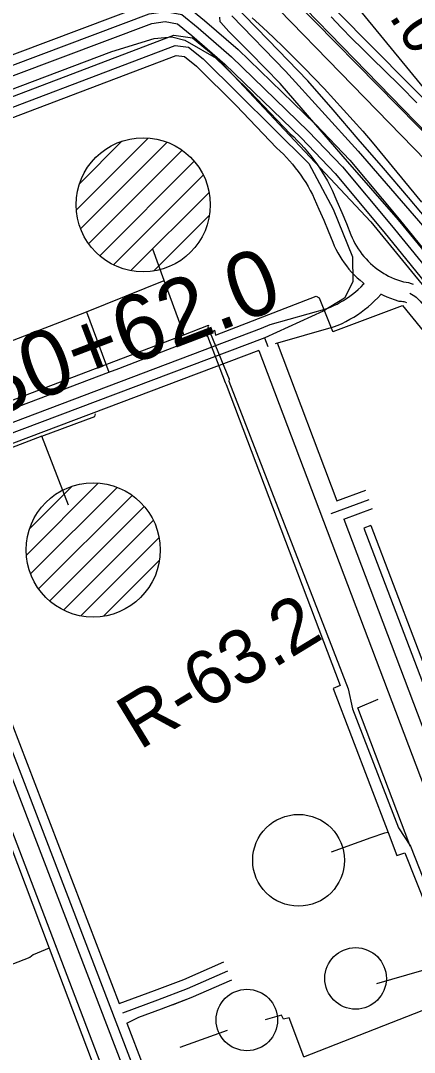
# Model space of a CAD drawing. Extents: x 3694830 to 3732949, y 415201 to 440970.
# Drawn here: x 3710202 to 3710806, y 435304 to 436886 of the extents above; entities that cross this region are included whole.
import ezdxf

# ---------------------------------------------------------------- set-up
doc = ezdxf.new("R2010")
doc.units = 0
for name, color, linetype in [('V-DOMW-TANK', 7, 'Continuous'), ('V-FLOD-BASE', 7, 'Continuous'), ('V-LEVE-TOET', 7, 'Continuous'), ('V-RAIL-TRAK', 7, 'Continuous'), ('V-RIVR-EDGE', 7, 'Continuous'), ('V-RIVR-RANG', 7, 'Continuous'), ('V-RIVR-RANG-IDEN', 7, 'Continuous'), ('V-ROAD-CNTR', 7, 'Continuous'), ('V-RRAP-FSHR', 7, 'Continuous'), ('V-SITE-OTLN', 7, 'Continuous'), ('V-SURV-IDEN', 7, 'Continuous'), ('V-SURV-LINE', 7, 'Continuous'), ('V-TOPO-SHOR', 7, 'Continuous'), ('V-UTIL-LINE', 7, 'Continuous')]:
    doc.layers.add(name, color=color, linetype=linetype)

msp = doc.modelspace()

# ---------------------------------------------------------------- linework, layer by layer
at = {"layer": 'V-DOMW-TANK'}
for p, q in [((3710287.9, 436595.6), (3710398.2, 436705.9)), ((3710293, 436636.1), (3710357.8, 436700.9)), ((3710294.4, 436566.8), (3710427.1, 436699.5)), ((3710306.7, 436543.7), (3710450.1, 436687.2)), ((3710323.7, 436525.4), (3710468.6, 436670.3)), ((3710345.1, 436511.4), (3710482.6, 436648.9)), ((3710371.6, 436502.6), (3710491.4, 436622.3)), ((3710406.3, 436501.9), (3710492.1, 436587.7)), ((3710211.2, 436066.2), (3710321.5, 436176.5)), ((3710216.2, 436106.6), (3710281, 436171.4)), ((3710217.7, 436037.4), (3710350.3, 436170)), ((3710230, 436014.3), (3710373.4, 436157.7)), ((3710247, 435996), (3710391.9, 436140.9)), ((3710268.4, 435982), (3710405.8, 436119.4)), ((3710294.9, 435973.2), (3710414.6, 436092.9)), ((3710329.6, 435972.5), (3710415.3, 436058.2))]:
    msp.add_line(p, q, dxfattribs=at)
for centre, radius in [((3710390.4, 436603.5), 102.9), ((3710313.7, 436074.1), 102.9), ((3710628.7, 435598.1), 70.4), ((3710716.1, 435417), 47.2), ((3710549.4, 435353.2), 47.1)]:
    msp.add_circle(centre, radius, dxfattribs=at)
at = {"layer": 'V-FLOD-BASE'}
msp.add_lwpolyline([(3711028.5, 436475.6), (3711002.8, 436507), (3710977.1, 436538.3), (3710951.1, 436569.5), (3710925, 436600.6), (3710898.8, 436631.5), (3710872.4, 436662.3), (3710749.9, 436787), (3710654, 436884), (3710558.2, 436981)], dxfattribs=at)
at = {"layer": 'V-LEVE-TOET'}
for points in [[(3710557.7, 436890.4), (3710573.9, 436875.4), (3710590, 436860.2), (3710605.9, 436844.8), (3710621.6, 436829.3), (3710637.2, 436813.6), (3710652.6, 436797.7), (3710667.8, 436781.7), (3710682.9, 436765.6), (3710697.8, 436749.3), (3710712.6, 436732.8), (3710727.2, 436716.2), (3710741.6, 436699.4), (3710779.2, 436653.5), (3710817, 436607.7)], [(3710810.1, 436759.9), (3710784.8, 436785.3), (3710759.4, 436810.6), (3710743, 436826.5), (3710726.7, 436842.5), (3710710.6, 436858.6), (3710694.7, 436875), (3710678.9, 436891.5)]]:
    msp.add_lwpolyline(points, dxfattribs=at)
at = {"layer": 'V-RAIL-TRAK'}
msp.add_lwpolyline([(3711945.8, 435214.2), (3711895.3, 435276.1), (3711777.6, 435420.9), (3711681.7, 435538.8), (3711601.2, 435637.2), (3711505, 435755.6), (3711441, 435834.6), (3711336.4, 435961.4), (3711231.9, 436088.4), (3711127.6, 436215.4), (3711023.5, 436342.7), (3710986.1, 436388.3), (3710948.6, 436433.9), (3710911, 436479.3), (3710873.2, 436524.6), (3710835.2, 436569.7), (3710797.1, 436614.7), (3710758.8, 436659.6), (3710720.3, 436704.3), (3710681.7, 436748.9), (3710642.9, 436793.4), (3710582, 436856.3), (3710526.7, 436913)], dxfattribs=at)
at = {"layer": 'V-RIVR-EDGE'}
msp.add_spline([(3709416.4, 438923.6), (3709424.2, 438904.8), (3709441.5, 438869.1), (3709450.8, 438855.8), (3709471.7, 438831.1), (3709491.1, 438809.2), (3709508.8, 438785.3), (3709539, 438725.4), (3709552.3, 438701.9), (3709586.9, 438647.6), (3709593.8, 438632.6), (3709609.5, 438608.3), (3709646.1, 438547.2), (3709660.2, 438520), (3709671.9, 438499.4), (3709677.9, 438486), (3709685.2, 438472.7), (3709701.7, 438446.3), (3709741.6, 438385.6), (3709764.5, 438355.6), (3709775, 438339.8), (3709795.2, 438309.4), (3709809.2, 438283.5), (3709836.6, 438236.9), (3709866.8, 438187.1), (3709889, 438151.9), (3709906.3, 438125.2), (3709922.8, 438100.5), (3709934.9, 438085.9), (3709970.8, 438036.9), (3709995.4, 438006.9), (3710014.7, 437985), (3710041.3, 437953.4), (3710062.3, 437929.5), (3710132.5, 437858.5), (3710157.5, 437830.6), (3710170.8, 437815.2), (3710191.4, 437793.7), (3710222.8, 437764.5), (3710249.1, 437736.1), (3710268.4, 437717.1), (3710289.8, 437688.7), (3710309.5, 437662.4), (3710331.7, 437632.8), (3710343.4, 437618.6), (3710343.8, 437612.2), (3710342.5, 437595.2), (3710341.7, 437587.1), (3710344.1, 437575), (3710349.3, 437564), (3710357.4, 437554.7), (3710372.3, 437541.7), (3710390.9, 437520.7), (3710416.3, 437497.1), (3710444.9, 437474.8), (3710461.9, 437456.6), (3710478.8, 437433.5), (3710492.1, 437422.1), (3710505.4, 437411.2), (3710519.5, 437396.6), (3710538.5, 437375.1), (3710572.4, 437340.7), (3710589.7, 437314.7), (3710599, 437299.4), (3710610.7, 437287.2), (3710630.4, 437265.7), (3710667.1, 437227.6), (3710695, 437201.3), (3710720, 437180.6), (3710742.6, 437162.3), (3710763.2, 437145.3), (3710783.3, 437129.9), (3710806.4, 437118.1), (3710827, 437107.5), (3710844.3, 437094.9), (3710865.3, 437076.7), (3710879.8, 437061.3), (3710892.7, 437046.7), (3710907.7, 437034.9), (3710923, 437022.4), (3710947.6, 436998.9), (3710956.5, 436993.2), (3710973.4, 436976.1), (3710992.8, 436956.3), (3711016.2, 436932), (3711039.6, 436905.6), (3711072.6, 436865.9), (3711081.5, 436850.9), (3711083.1, 436840.8), (3711081.4, 436829.9), (3711079.4, 436823), (3711079.4, 436817.4), (3711081.8, 436806.8), (3711087.8, 436797.5), (3711088.6, 436789), (3711091.8, 436776.5), (3711098.3, 436764.3), (3711106.7, 436757), (3711115.2, 436751), (3711118, 436742.9), (3711119.2, 436732.4), (3711119.2, 436721.4), (3711124, 436706.1), (3711132.1, 436695.9), (3711146.6, 436677.3), (3711154.6, 436665.5), (3711168.3, 436646.1), (3711178, 436623), (3711181.6, 436604), (3711186, 436588.2), (3711194.8, 436571.2), (3711219.4, 436540.8), (3711231.9, 436522.2), (3711251.3, 436500.7), (3711276.7, 436472.4), (3711302.1, 436440.3), (3711327.1, 436416.8), (3711345.2, 436400.6), (3711358.6, 436391.7), (3711362.6, 436391.7), (3711365, 436393.3), (3711367.1, 436395.7), (3711360.2, 436410.7), (3711349, 436433.8), (3711348.6, 436435.8), (3711350.2, 436441), (3711353.4, 436443.5), (3711360.7, 436445.9), (3711370.4, 436443.4), (3711379.7, 436435.7), (3711385.3, 436433.3), (3711393, 436433.2), (3711401.9, 436435.2), (3711411.2, 436435.6), (3711418.9, 436432.8), (3711433.4, 436419.4), (3711452.8, 436395.9), (3711476.6, 436370.8), (3711503.2, 436338.8), (3711529, 436307.6), (3711539.9, 436293), (3711550.8, 436278.8), (3711562.5, 436268.3), (3711578.6, 436248.8), (3711601.9, 436211.1), (3711619.7, 436180), (3711638.6, 436146.8), (3711647.8, 436129.3), (3711662, 436112.3), (3711680.1, 436094.5), (3711699.5, 436073), (3711711.2, 436058.8), (3711730.9, 436031.7), (3711750.3, 436012.6), (3711780.5, 435980.2), (3711801.9, 435951.8), (3711825.6, 435916.6), (3711836.9, 435896.4), (3711875.6, 435841.7), (3711900.2, 435803.2), (3711928, 435759.9), (3711955.7, 435708), (3711962.6, 435688.2), (3711968.6, 435674.4), (3711979.1, 435653.8), (3711993.2, 435638.4), (3712013.3, 435621), (3712024.2, 435612), (3712033.9, 435601.5), (3712046.4, 435584.9), (3712059.7, 435563.4), (3712069.4, 435546.4), (3712083.1, 435529.4), (3712097.2, 435509.9), (3712117, 435495.3), (3712130.7, 435486.8), (3712141.6, 435473.9), (3712168.6, 435442.6), (3712171.4, 435435.4), (3712183.1, 435419.6), (3712199.6, 435402.1), (3712223.8, 435380.6), (3712242.8, 435360), (3712257.3, 435340.9), (3712271, 435318.3), (3712283.1, 435302.5), (3712301.6, 435277.3), (3712346.4, 435227.5), (3712366.5, 435199.5), (3712381.4, 435177.7), (3712398.8, 435155.8), (3712416.9, 435132.3), (3712436.6, 435086.5), (3712455.5, 435054.1), (3712466.4, 435037.5), (3712489, 435011.6), (3712512.8, 434986.1), (3712546.3, 434954), (3712574.5, 434927.7), (3712607.2, 434886.4), (3712631, 434857.6), (3712637.8, 434850.3), (3712652.7, 434835.7), (3712658, 434827.2), (3712659.2, 434819.1), (3712661.6, 434812.2), (3712662, 434804.9), (3712668.8, 434797.7), (3712682.5, 434779.8), (3712700.7, 434757.1), (3712724, 434725.9), (3712742.6, 434702.8), (3712756.3, 434685.8), (3712784.5, 434665.5), (3712804.3, 434653.8), (3712827.3, 434641.6), (3712857.6, 434621.7), (3712868.5, 434609.1), (3712884.6, 434593.3), (3712900, 434579.5), (3712922.2, 434563.3), (3712941.6, 434547.1), (3712958.1, 434527.6), (3712978.2, 434505.7), (3712995.2, 434491.1), (3713016.2, 434471.7), (3713032.3, 434449.4), (3713043.4, 434433.5)], degree=3, dxfattribs=at)
at = {"layer": 'V-ROAD-CNTR'}
for points in [[(3709344.2, 436515.4), (3710396.1, 436911), (3710424.7, 436915), (3710456.2, 436909.3), (3710484.2, 436886.3), (3710535.9, 436841.5), (3710654, 436727.3)], [(3709349.5, 436501.4), (3710399.8, 436896.4), (3710424.4, 436899.8), (3710449.7, 436895.2), (3710474.5, 436874.8), (3710525.8, 436830.4), (3710643.5, 436716.6)], [(3709354.7, 436487.3), (3710403.5, 436881.7), (3710424.1, 436884.6), (3710443.2, 436881.2), (3710464.8, 436863.3), (3710515.7, 436819.3), (3710633.1, 436705.8)], [(3709367.9, 436456.9), (3710437.5, 436863.4), (3710466, 436859.4), (3710492.3, 436838.3), (3710557.4, 436773.8)], [(3709373.2, 436442.9), (3710439.2, 436848), (3710459.8, 436845.1), (3710482.3, 436827.1), (3710644.3, 436666.7), (3710681.5, 436596.9), (3710711.2, 436523.5), (3710711.8, 436485.1), (3710699.3, 436460.5), (3710666.6, 436440.2), (3710576.8, 436399.6), (3710033.1, 436194.2), (3709990.8, 436177.6)], [(3709447, 436454.9), (3710440.9, 436832.6), (3710453.7, 436830.8), (3710472.4, 436815.9), (3710533.4, 436755.4)], [(3710554.6, 436776.6), (3710616, 436712.3), (3710621.2, 436707.5), (3710626.7, 436702), (3710632.1, 436696.4), (3710637.3, 436690.7), (3710642.4, 436684.8), (3710647.3, 436678.8), (3710652, 436672.6), (3710656.5, 436666.3), (3710660.9, 436659.9), (3710665.1, 436653.4), (3710669.1, 436646.7), (3710672.9, 436640), (3710676.5, 436633.1), (3710680, 436626), (3710687.6, 436608.8), (3710694.9, 436591.7), (3710702, 436574.6), (3710708.8, 436557.6), (3710710.7, 436553), (3710712.8, 436548.6), (3710715.1, 436544.3), (3710717.5, 436540.1), (3710720.1, 436535.9), (3710722.9, 436531.9), (3710725.8, 436528), (3710728.9, 436524.2), (3710732.1, 436520.6), (3710735.5, 436517), (3710739, 436513.6), (3710742.6, 436510.4), (3710746.3, 436507.3), (3710750.2, 436504.3), (3710754.2, 436501.5), (3710759.4, 436498.2), (3710762.5, 436496.4), (3710766.8, 436494.1), (3710771.2, 436491.9), (3710775.6, 436490), (3710780.2, 436488.2), (3710784.8, 436486.6), (3710788, 436485.6), (3710789.7, 436485.5), (3710793.6, 436484.9), (3710797.5, 436484.1), (3710801.3, 436483), (3710804.5, 436481.8)], [(3710532.9, 436755.9), (3710594.9, 436691), (3710600.4, 436685.8), (3710605.4, 436681), (3710610.2, 436676), (3710614.8, 436670.8), (3710619.3, 436665.6), (3710623.7, 436660.2), (3710627.9, 436654.7), (3710631.9, 436649.1), (3710635.8, 436643.4), (3710639.6, 436637.5), (3710643.2, 436631.6), (3710646.6, 436625.6), (3710649.8, 436619.4), (3710652.8, 436613.3), (3710660, 436596.9), (3710667.2, 436580.1), (3710674.2, 436563.3), (3710681.1, 436546.1), (3710683.4, 436540.6), (3710686, 436535.2), (3710688.8, 436529.8), (3710691.9, 436524.5), (3710695.1, 436519.4), (3710698.5, 436514.4), (3710702.1, 436509.6), (3710706, 436504.9), (3710710, 436500.3), (3710714.1, 436495.9), (3710718.5, 436491.7), (3710723, 436487.7), (3710727.7, 436483.8), (3710729.4, 436482.5)], [(3710643.5, 436716.6), (3710696.1, 436661.7), (3710771.2, 436571.6), (3711289.9, 435936.5), (3711514, 435661.3), (3711808.3, 435305.1)], [(3710654.4, 436726.9), (3710707.2, 436671.8), (3710782.8, 436581.2), (3711259.4, 435993.9)], [(3710632.7, 436706.2), (3710684.9, 436651.7), (3710759.6, 436562.1), (3711235.9, 435975.2)], [(3710585.1, 436419.7), (3710672.6, 436444.5), (3710677.4, 436446.5), (3710682.6, 436448.8), (3710687.7, 436451.3), (3710692.7, 436454), (3710697.6, 436456.9), (3710702.4, 436459.9), (3710707.1, 436463.2), (3710711.6, 436466.6), (3710716.1, 436470.1), (3710720.3, 436473.8), (3710724.5, 436477.7), (3710728.5, 436481.7), (3710729.3, 436482.5)], [(3710593.3, 436390.8), (3710682.4, 436416.1), (3710689.2, 436418.9), (3710695.3, 436421.6), (3710701.4, 436424.6), (3710707.4, 436427.9), (3710713.2, 436431.3), (3710718.9, 436434.9), (3710724.5, 436438.8), (3710730, 436442.8), (3710735.3, 436447.1), (3710740.4, 436451.5), (3710745.3, 436456.1), (3710750.1, 436460.9), (3710754.7, 436465.9), (3710755.2, 436466.4)], [(3710754.5, 436466.7), (3710758.5, 436464.7), (3710764.1, 436462.3), (3710769.7, 436460.1), (3710775.4, 436458.1), (3710782.6, 436455.8), (3710786.7, 436455.6), (3710788.4, 436455.4), (3710790.1, 436455), (3710791.8, 436454.5), (3710794, 436453.7)], [(3710799.3, 436467.7), (3710801.9, 436466.5), (3710804.4, 436465.1), (3710806.8, 436463.5), (3710809, 436461.8), (3710811.2, 436459.9), (3710813.1, 436457.8), (3710815, 436455.6), (3710894.3, 436358.5), (3710973.8, 436261.6), (3711053.5, 436164.8), (3711133.3, 436068.1), (3711235.5, 435942.9)], [(3710584.7, 436419.6), (3710571.1, 436413.5), (3710027.7, 436208.2), (3709663.2, 436065), (3709639.8, 436067.5), (3709609.5, 436084.4), (3709586.4, 436101.7), (3709447, 436454.9)], [(3710576.5, 436399.5), (3710581.5, 436386.3)], [(3710595.6, 436391.6), (3710687.3, 436149.3)], [(3710567.8, 436380.2), (3710049, 436184.2)], [(3710567.8, 436380.2), (3711074.9, 435041.5), (3711096.4, 434986.2)], [(3710029.8, 436192.9), (3710175.1, 435802.7), (3710567.7, 434778), (3710862.5, 434012.1)], [(3710049, 436184.2), (3710189.1, 435808), (3710353.7, 435378.4)], [(3710021, 436173.3), (3710161, 435797.4), (3710553.7, 434772.6), (3710848.5, 434006.7)], [(3710687.3, 436149.3), (3710731.6, 436165.7)], [(3710678.6, 436130.1), (3710736.8, 436151.6)], [(3710698, 436121.3), (3710742, 436137.5)], [(3710698, 436121.3), (3711124, 434996.7)], [(3710353.7, 435378.4), (3710407.8, 435398.3), (3710452.6, 435415.3), (3710514.2, 435442.4)], [(3710359.1, 435364.4), (3710413, 435384.2), (3710458.3, 435401.4), (3710520.2, 435428.7)], [(3710365.3, 435348.1), (3710383.7, 435357.5), (3710418.3, 435370.2), (3710464, 435387.5), (3710526.3, 435414.9)], [(3710435.5, 435376.7), (3710464, 435387.5), (3710526.3, 435414.9)], [(3710365.3, 435348.1), (3710465.6, 435086.4)]]:
    msp.add_lwpolyline(points, dxfattribs=at)
at = {"layer": 'V-RRAP-FSHR'}
for points in [[(3709222.1, 438921.3), (3709272, 438762), (3710162.9, 437583.2), (3712937, 434204)], [(3712443.2, 434779.9), (3712319.8, 434935), (3711922.2, 435425.5), (3711385.2, 436093.8), (3710908.9, 436677.2), (3710576.6, 437013), (3710093.4, 437508.6), (3709966.7, 437637.5)]]:
    msp.add_lwpolyline(points, dxfattribs=at)
at = {"layer": 'V-SITE-OTLN'}
msp.add_lwpolyline([(3709825.4, 436643.5), (3710342.4, 436838.4), (3710407.4, 436858.6), (3710434.1, 436861.2), (3710454.5, 436855.8), (3710505.7, 436826.4), (3710739.3, 436577.3), (3711061.1, 436184.5), (3711339.4, 435842.4), (3711375, 435798.6), (3711571.6, 435554.7), (3711653.2, 435463.4), (3711719.9, 435388.8), (3711768.8, 435334.2), (3711840.2, 435252.3), (3711845.6, 435246.2), (3712004.2, 434951.7), (3712110.4, 434813.7), (3712400.7, 434057.3)], dxfattribs=at)
at = {"layer": 'V-SURV-LINE'}
for points in [[(3709963.7, 437598.4), (3710901.7, 436634.7)], [(3710880.2, 436613.8), (3709942.2, 437577.5)]]:
    msp.add_lwpolyline(points, dxfattribs=at)
at = {"layer": 'V-TOPO-SHOR'}
for points in [[(3710509.3, 436883.1), (3710508.5, 436884.2), (3710507.7, 436891.4)], [(3710526.1, 436893.4), (3710608.8, 436808.5), (3710720, 436685.5), (3710835.7, 436552.3), (3710914.6, 436447.4), (3710946.7, 436411.2), (3710992.6, 436361.7), (3711021.1, 436331.3), (3711040.9, 436308), (3711049.6, 436294.7), (3711050, 436293.9), (3711045.8, 436279.8), (3711040.8, 436276.6), (3711031.7, 436277.7), (3711008.4, 436297.5), (3710965.6, 436347.8), (3710900.2, 436427.6), (3710859.4, 436485.8), (3710781.7, 436580.5), (3710697.3, 436677.5), (3710600.7, 436789.7)], [(3710600.7, 436789.7), (3710554.4, 436836.7), (3710521.9, 436869.4), (3710509.3, 436883.1)]]:
    msp.add_lwpolyline(points, dxfattribs=at)
at = {"layer": 'V-UTIL-LINE'}
for p, q in [((3710788.2, 436449), (3710877.5, 436338.7)), ((3710303.4, 436439.5), (3710337.7, 436346.7)), ((3710447.1, 435311.5), (3710519.6, 435337.7))]:
    msp.add_line(p, q, dxfattribs=at)
for points in [[(3710452.6, 436404.2), (3710450.4, 436412.2), (3710422.6, 436487.6), (3710405, 436535.4)], [(3710103.4, 436362.1), (3710303.4, 436439.5), (3710422.6, 436487.6)], [(3710493.3, 436407.3), (3710494.8, 436407.3), (3710499.8, 436411), (3710501.3, 436403.7), (3710655.7, 436463.2), (3710660.1, 436461), (3710680.9, 436409.6), (3710681.6, 436408.9), (3710788.2, 436449)], [(3709709.8, 436268.6), (3709757.9, 436139.5), (3709792, 436152.5), (3710134.3, 436282.9), (3710452.6, 436404.2), (3710490.5, 436418.6), (3710489.7, 436416.3), (3710493.3, 436407.3), (3710522.1, 436336.1), (3710521.8, 436333), (3710704.9, 435861.3), (3710711.6, 435830.2), (3710781.7, 435648.1), (3710800.3, 435619.6), (3710851.6, 435489.8), (3710860.2, 435493.8), (3710926.8, 435313.5), (3710937.4, 435317.5), (3710961.8, 435254.1)], [(3709973.2, 436208.9), (3710337.7, 436346.7), (3710352.9, 436352.5), (3710485.1, 436403.4), (3710489.1, 436401.9), (3710516.3, 436331.1), (3710517.5, 436328), (3710692.3, 435866.3), (3710681.8, 435861.5), (3710766.2, 435640.6), (3710779.6, 435605.4), (3710791.8, 435609.4), (3710842.2, 435482.3), (3710840.3, 435480.7), (3710854.2, 435443.8), (3710875.3, 435387.8), (3710904.3, 435311.1), (3710974.8, 435124)], [(3710234.8, 436248.7), (3710316.2, 436278.8), (3710317.1, 436282.8)], [(3710276, 436142.8), (3710234.8, 436248.7), (3710145.7, 436214.5), (3710133.9, 436212.5)], [(3709792, 436152.5), (3709796, 436142), (3709916.5, 436187.9), (3709957.9, 436203.7), (3709963.4, 436203.8), (3709991.5, 436132.6), (3709994.6, 436128.7), (3710031.9, 436030.2), (3710123.7, 435787.3), (3710246.3, 435463.2), (3710425, 434990.6), (3710555.6, 434645.3), (3710671.8, 434337.9), (3710759.4, 434106.2)], [(3710510.5, 434799.9), (3710002.4, 436133.1)], [(3710739.4, 436111.4), (3710728.9, 436107.4), (3711130.6, 435052.6), (3711135.9, 435044.7)], [(3710739.4, 436111.4), (3710808, 435931.5), (3710891.2, 435713), (3710963, 435524.5), (3711038.5, 435326.2), (3711140.7, 435057.9), (3711147.6, 435049)], [(3710800.3, 435619.6), (3710799.5, 435621.2), (3710719.4, 435832.2), (3710750.6, 435845)], [(3710766.2, 435640.6), (3710760.3, 435639.6), (3710739.7, 435632.5), (3710678.9, 435610.4)], [(3710246.3, 435463.2), (3710221.6, 435452.9), (3710216.6, 435449.2), (3710138.3, 435418.7)], [(3710854.2, 435443.8), (3710846.4, 435439.8), (3710820.9, 435429.7), (3710817, 435428.7), (3710748.3, 435408.5)], [(3710636.6, 435296.7), (3710867.9, 435387.1), (3710875.3, 435387.8)], [(3710636.6, 435296.7), (3710614.5, 435356.5), (3710605.7, 435354.5), (3710602.7, 435360.4), (3710577.2, 435353.3)]]:
    msp.add_lwpolyline(points, dxfattribs=at)

# ---------------------------------------------------------------- texts
at = {"layer": 'V-RIVR-RANG'}
msp.add_text('6.0', height=67, rotation=301.6083, dxfattribs=at).set_placement((3710740.2, 436934.9))
at = {"layer": 'V-RIVR-RANG-IDEN'}
msp.add_text('R-63.2', height=83, rotation=31.3937, dxfattribs=at).set_placement((3710384.9, 435766.3))
at = {"layer": 'V-SURV-IDEN'}
msp.add_text('980+62.0', height=100, rotation=20.9219, dxfattribs=at).set_placement((3710084.7, 436248.1))

doc.saveas('drawing.dxf')
